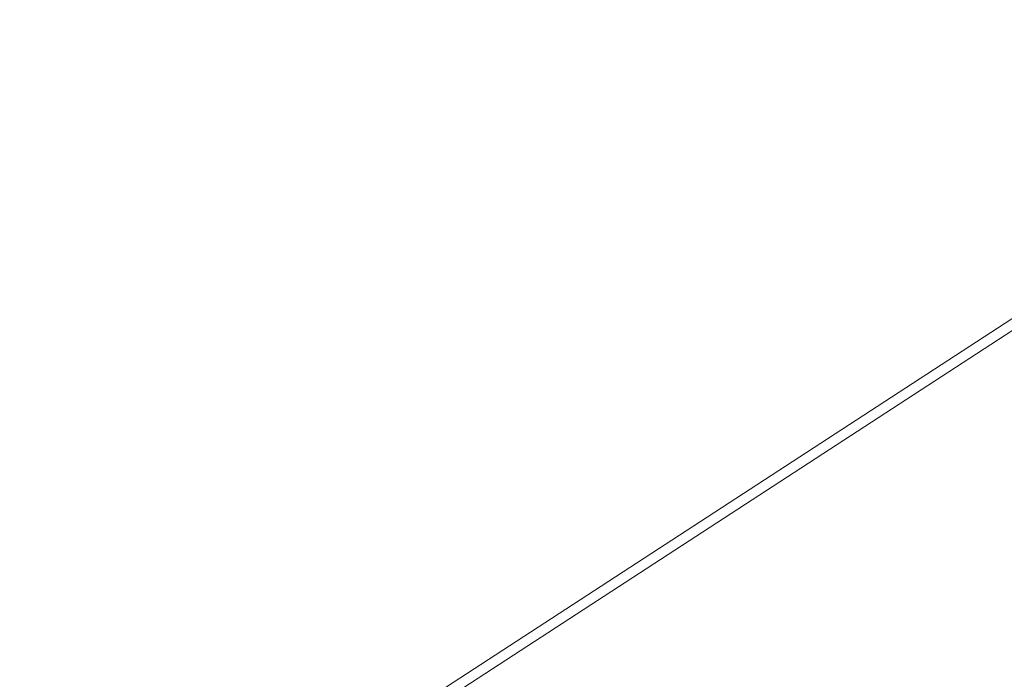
# Model space of a CAD drawing. Header units: metres. Extents: x 163628 to 167855, y 402678 to 405435.
# Tile 540 of 656: x 167399.92 to 167401.84, y 404867.85 to 404869.14. Entities that reach past the tile are written whole.
import ezdxf

# ---------------------------------------------------------------- set-up
doc = ezdxf.new("R2010")
doc.units = ezdxf.units.M
for name, color, linetype, lineweight in [('X-CA190022.004-UO-BGT_Ondergrond$0$GE_201_SHDHek_Lijn_GEM', 253, 'X-CA190022.004-UO-BGT_Ondergrond$0$Hekwerk', 9), ('X-CA190022.004-UO-BGT_Ondergrond$0$GE_316_WGDFietspad_Vlak_GEM', 253, 'Continuous', 9), ('X-CA190022.004-UO-BGT_Ondergrond$0$GE_401_OTDErf_Vlak_GEM', 253, 'Continuous', 9), ('X-CA190022.004-UO-BGT_Ondergrond$0$GE_479_BTDGroenvoorziening_grasenkruida_GEM', 253, 'Continuous', 9), ('X-CA190022.004-UO-KAD_Percelen$0$B-WE-KG-GRENS_PERCEEL-GV', 150, 'Continuous', 9)]:
    doc.layers.add(name, color=color, linetype=linetype, lineweight=lineweight)
doc.linetypes.add('X-CA190022.004-UO-BGT_Ondergrond$0$Hekwerk', pattern='A,5,-1.5,[2,dgnlstyle-Veghel.shx,S=0.007937,R=0,X=0,Y=0],-1.5', length=8)

msp = doc.modelspace()

# ---------------------------------------------------------------- linework, layer by layer
at = {"layer": 'X-CA190022.004-UO-BGT_Ondergrond$0$GE_201_SHDHek_Lijn_GEM'}
msp.add_line((167404.185, 404870.05), (167386.457, 404858.513), dxfattribs=at)
at = {"layer": 'X-CA190022.004-UO-BGT_Ondergrond$0$GE_316_WGDFietspad_Vlak_GEM', "extrusion": (0, 0, -1)}
msp.add_arc((-167500.0659, 404673.161), 215.6742, 61.767172, 64.907621, dxfattribs=at)
at = {"layer": 'X-CA190022.004-UO-BGT_Ondergrond$0$GE_401_OTDErf_Vlak_GEM', "flags": 128}
msp.add_lwpolyline([(167400.133, 404929.779), (167399.078, 404915.725), (167398.959, 404906.913), (167399.061, 404897.697), (167398.739, 404883.182), (167399.417, 404876.868), (167400.885, 404874.795), (167402.566, 404873.189), (167404.019, 404872.416), (167404.185, 404870.05), (167386.457, 404858.513), (167385.635, 404857.979), (167382.913, 404856.207), (167381.541, 404855.42), (167380.788, 404854.987), (167368.252, 404847.792)], dxfattribs=at)
at = {"layer": 'X-CA190022.004-UO-BGT_Ondergrond$0$GE_479_BTDGroenvoorziening_grasenkruida_GEM', "flags": 128}
msp.add_lwpolyline([(167398.04, 404863.177), (167388.203, 404857.52), (167387.316, 404857.01), (167386.457, 404858.513), (167404.185, 404870.05), (167404.019, 404872.416), (167404.15, 404872.347), (167405.442, 404871.835), (167408.223, 404871.146), (167411.392, 404872.393), (167413.819, 404874.138), (167415.221, 404876.379), (167415.156, 404880.274), (167414.836, 404885.141), (167414.618, 404889.075), (167414.781, 404894.281), (167415.895, 404899.11), (167418.121, 404903.623), (167421.793, 404909.346), (167425.691, 404914.648), (167430.241, 404920.627), (167433.288, 404926.385), (167435.746, 404932.159)], dxfattribs=at)
at = {"layer": 'X-CA190022.004-UO-BGT_Ondergrond$0$GE_479_BTDGroenvoorziening_grasenkruida_GEM'}
msp.add_arc((167500.0659, 404673.161), 215.6742, 115.092379, 118.232828, dxfattribs=at)
at = {"layer": 'X-CA190022.004-UO-KAD_Percelen$0$B-WE-KG-GRENS_PERCEEL-GV', "flags": 128}
msp.add_lwpolyline([(167404.164, 404870.058), (167402.938, 404884.378), (167402.376, 404891.512), (167401.896, 404898.663), (167369.951, 404883.844), (167373.073, 404877.13), (167382.833, 404856.187)], close=True, dxfattribs=at)
msp.add_lwpolyline([(167351.109, 404832.026), (167388.083, 404853.445), (167404.654, 404864.349), (167413.139, 404869.932), (167419.395, 404873.889), (167419.331, 404879.921), (167404.164, 404870.058), (167382.833, 404856.187), (167374.007, 404851.05), (167366.213, 404846.514)], dxfattribs=at)

doc.saveas('drawing.dxf')
